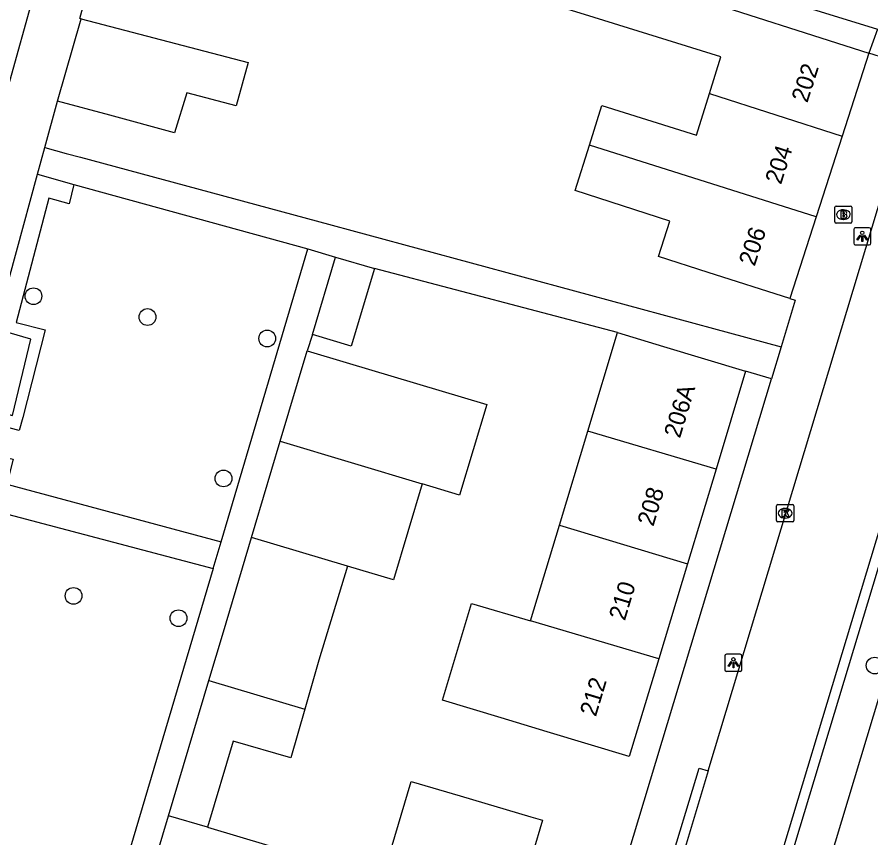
# Model space of a CAD drawing. Extents: x 161084 to 161928, y 385355 to 386522.
# Drawn here: x 161793.85 to 161843.58, y 385605.07 to 385652.9 of the extents above; entities that cross this region are included whole.
import ezdxf

# ---------------------------------------------------------------- set-up
doc = ezdxf.new("R2010")
doc.units = 0
for name, color, linetype in [('IMGEO_Berm_groen', 7, 'Continuous'), ('IMGEO_Boom', 7, 'Continuous'), ('IMGEO_Brandkraan', 7, 'Continuous'), ('IMGEO_Groenvoorziening', 7, 'Continuous'), ('IMGEO_Haag', 7, 'Continuous'), ('IMGEO_Kolk', 7, 'Continuous'), ('IMGEO_Lichtpunt', 7, 'Continuous'), ('IMGEO_Pand', 7, 'Continuous'), ('IMGEO_Pand_nummerreeks', 7, 'Continuous'), ('IMGEO_Rijbaan_lokaal_open', 7, 'Continuous'), ('IMGEO_Voetpad_open', 7, 'Continuous')]:
    doc.layers.add(name, color=color, linetype=linetype)

msp = doc.modelspace()

# ---------------------------------------------------------------- linework, layer by layer
at = {"layer": 'IMGEO_Berm_groen'}
msp.add_lwpolyline([(161852.899, 385629.296), (161851.849, 385628.792), (161848.199, 385627.039), (161813.227, 385511.04), (161812.346, 385507.5)], dxfattribs=at)
at = {"layer": 'IMGEO_Boom'}
for centre in [(161794.799, 385636.633), (161801.443, 385635.421), (161808.418, 385634.173), (161805.868, 385626.017), (161797.138, 385619.171), (161803.25, 385617.868), (161843.801, 385615.111)]:
    msp.add_circle(centre, 0.489, dxfattribs=at)
at = {"layer": 'IMGEO_Brandkraan'}
for p, q in [((161841.472, 385640.963), (161841.472, 385641.815)), ((161841.547, 385641.889), (161842.399, 385641.889)), ((161841.96, 385641.669), (161841.985, 385641.669)), ((161842.473, 385641.815), (161842.473, 385640.963)), ((161842.399, 385640.889), (161841.547, 385640.889)), ((161841.983, 385641.109), (161841.958, 385641.109))]:
    msp.add_line(p, q, dxfattribs=at)
for points in [[(161841.472, 385640.963), (161841.472, 385641.815)], [(161841.547, 385641.889), (161842.399, 385641.889)], [(161842.473, 385641.815), (161842.473, 385640.963)], [(161841.82, 385641.589), (161841.82, 385641.189), (161842.033, 385641.189)], [(161842.051, 385641.589), (161841.82, 385641.589)], [(161841.999, 385641.508), (161841.945, 385641.508), (161841.945, 385641.432)], [(161841.945, 385641.432), (161841.998, 385641.432)], [(161842.007, 385641.356), (161841.945, 385641.356), (161841.945, 385641.275)], [(161841.945, 385641.275), (161842.007, 385641.275)], [(161842.399, 385640.889), (161841.547, 385640.889)]]:
    msp.add_lwpolyline(points, dxfattribs=at)
for centre, radius, start, end in [((161841.549, 385641.813), 0.0765, 91.552, 178.448), ((161841.549, 385641.813), 0.0765, 91.552, 178.448), ((161842.397, 385641.813), 0.0765, 1.552, 88.448), ((161842.397, 385641.813), 0.0765, 1.552, 88.448), ((161842, 385641.47), 0.0379, 267.8285, 90.9355), ((161842.008, 385641.315), 0.0404, 269.8759, 90.5077), ((161842.039, 385641.44), 0.251, 268.6676, 293.5347), ((161842.055, 385641.444), 0.145, 59.4692, 91.5367), ((161842.08, 385641.491), 0.0922, 285.5137, 58.1501), ((161842.085, 385641.299), 0.105, 301.3115, 78.989), ((161841.549, 385640.965), 0.0765, 181.552, 268.448), ((161841.549, 385640.965), 0.0765, 181.552, 268.448), ((161842.397, 385640.965), 0.0765, 271.552, 358.448), ((161842.397, 385640.965), 0.0765, 271.552, 358.448)]:
    msp.add_arc(centre, radius, start, end, dxfattribs=at)
for centre, major_axis, ratio, start_param, end_param in [((161841.959, 385641.389), (-0.387, 0.002), 0.722429, 4.712389, 7.853982), ((161841.984, 385641.389), (-0.39, 0.002), 0.717154, 1.570796, 4.712389)]:
    msp.add_ellipse(centre, major_axis=major_axis, ratio=ratio, start_param=start_param, end_param=end_param, dxfattribs=at)
at = {"layer": 'IMGEO_Groenvoorziening'}
msp.add_lwpolyline([(161797.155, 385643.154), (161796.882, 385642.02), (161795.698, 385642.353), (161793.788, 385635.104), (161795.489, 385634.671), (161794.189, 385629.568), (161793.969, 385628.8), (161791.921, 385629.331), (161791.498, 385627.619), (161793.611, 385627.142), (161793.245, 385625.68)], dxfattribs=at)
at = {"layer": 'IMGEO_Haag'}
msp.add_lwpolyline([(161812.346, 385507.5), (161810.035, 385508.189), (161811.076, 385511.69), (161852.218, 385647.959), (161852.678, 385647.929)], dxfattribs=at)
at = {"layer": 'IMGEO_Kolk'}
for p, q in [((161838.082, 385623.562), (161838.082, 385624.414)), ((161838.157, 385624.488), (161839.009, 385624.488)), ((161838.57, 385624.268), (161838.595, 385624.268)), ((161839.083, 385624.414), (161839.083, 385623.562)), ((161839.009, 385623.488), (161838.157, 385623.488)), ((161838.593, 385623.708), (161838.568, 385623.708))]:
    msp.add_line(p, q, dxfattribs=at)
for points in [[(161838.082, 385623.562), (161838.082, 385624.414)], [(161838.157, 385624.488), (161839.009, 385624.488)], [(161839.083, 385624.414), (161839.083, 385623.562)], [(161838.403, 385624.188), (161838.526, 385624.188), (161838.526, 385624.037), (161838.656, 385624.188), (161838.82, 385624.188), (161838.674, 385624.037), (161838.827, 385623.788), (161838.675, 385623.788), (161838.59, 385623.952), (161838.526, 385623.885), (161838.526, 385623.788), (161838.403, 385623.788), (161838.403, 385624.188)], [(161839.009, 385623.488), (161838.157, 385623.488)]]:
    msp.add_lwpolyline(points, dxfattribs=at)
for centre, start, end in [((161838.159, 385624.412), 91.552, 178.448), ((161838.159, 385624.412), 91.552, 178.448), ((161839.007, 385624.412), 1.552, 88.448), ((161839.007, 385624.412), 1.552, 88.448), ((161838.159, 385623.564), 181.552, 268.448), ((161838.159, 385623.564), 181.552, 268.448), ((161839.007, 385623.564), 271.552, 358.448), ((161839.007, 385623.564), 271.552, 358.448)]:
    msp.add_arc(centre, 0.0765, start, end, dxfattribs=at)
for centre, major_axis, ratio, start_param, end_param in [((161838.569, 385623.988), (-0.387, 0.002), 0.722429, 4.712389, 7.853982), ((161838.594, 385623.988), (-0.39, 0.002), 0.717154, 1.570796, 4.712389)]:
    msp.add_ellipse(centre, major_axis=major_axis, ratio=ratio, start_param=start_param, end_param=end_param, dxfattribs=at)
at = {"layer": 'IMGEO_Lichtpunt'}
for p, q in [((161843.479, 385640.626), (161842.671, 385640.626)), ((161843.479, 385640.626), (161842.671, 385640.626)), ((161842.577, 385640.531), (161842.577, 385639.724)), ((161842.577, 385640.531), (161842.577, 385639.724)), ((161843.573, 385639.724), (161843.573, 385640.531)), ((161843.573, 385639.724), (161843.573, 385640.531)), ((161842.671, 385639.63), (161843.479, 385639.63)), ((161842.671, 385639.63), (161843.479, 385639.63)), ((161835.973, 385615.771), (161835.165, 385615.771)), ((161835.973, 385615.771), (161835.165, 385615.771)), ((161835.071, 385615.676), (161835.071, 385614.869)), ((161835.071, 385615.676), (161835.071, 385614.869)), ((161836.067, 385614.869), (161836.067, 385615.676)), ((161836.067, 385614.869), (161836.067, 385615.676)), ((161835.165, 385614.775), (161835.973, 385614.775)), ((161835.165, 385614.775), (161835.973, 385614.775))]:
    msp.add_line(p, q, dxfattribs=at)
for points in [[(161842.951, 385640.195), (161842.99, 385640.167), (161842.802, 385639.905), (161842.764, 385639.932), (161842.951, 385640.195)], [(161843.053, 385640.147), (161843.1, 385640.147), (161843.1, 385639.825), (161843.053, 385639.825), (161843.053, 385640.147)], [(161843.163, 385640.167), (161843.201, 385640.194), (161843.388, 385639.932), (161843.349, 385639.904), (161843.163, 385640.167)], [(161835.445, 385615.34), (161835.484, 385615.312), (161835.296, 385615.05), (161835.258, 385615.077), (161835.445, 385615.34)], [(161835.547, 385615.292), (161835.594, 385615.292), (161835.594, 385614.97), (161835.547, 385614.97), (161835.547, 385615.292)], [(161835.657, 385615.312), (161835.695, 385615.339), (161835.882, 385615.077), (161835.843, 385615.049), (161835.657, 385615.312)]]:
    msp.add_lwpolyline(points, dxfattribs=at)
for centre in [(161843.076, 385640.329), (161835.57, 385615.474)]:
    msp.add_circle(centre, 0.0994, dxfattribs=at)
for centre, start, end in [((161842.671, 385640.531), 90, 180), ((161842.671, 385640.531), 90, 180), ((161843.479, 385640.531), 0, 90), ((161843.479, 385640.531), 0, 90), ((161842.671, 385639.724), 180, 270), ((161842.671, 385639.724), 180, 270), ((161843.479, 385639.724), 270, 0), ((161843.479, 385639.724), 270, 360), ((161835.165, 385615.676), 90, 180), ((161835.165, 385615.676), 90, 180), ((161835.973, 385615.676), 0, 90), ((161835.973, 385615.676), 0, 90), ((161835.165, 385614.869), 180, 270), ((161835.165, 385614.869), 180, 270), ((161835.973, 385614.869), 270, 0), ((161835.973, 385614.869), 270, 360)]:
    msp.add_arc(centre, 0.0946, start, end, dxfattribs=at)
at = {"layer": 'IMGEO_Pand'}
for points in [[(161834.181, 385648.457), (161834.839, 385650.577), (161826.888, 385653.044), (161819.357, 385655.381), (161820.543, 385659.201), (161833.085, 385655.307), (161832.753, 385654.238), (161843.464, 385650.79)], [(161796.193, 385647.993), (161797.575, 385652.798)], [(161797.575, 385652.798), (161807.309, 385650.252), (161806.615, 385647.724), (161803.725, 385648.494), (161803.016, 385646.159), (161799.257, 385647.182), (161796.193, 385647.993)], [(161843.464, 385650.79), (161841.911, 385645.966)], [(161827.184, 385645.445), (161827.897, 385647.742), (161833.427, 385646.026), (161834.181, 385648.457)], [(161834.181, 385648.457), (161841.911, 385645.966)], [(161841.911, 385645.966), (161840.397, 385641.264)], [(161838.861, 385636.493), (161834.102, 385638.025), (161831.209, 385638.957), (161831.872, 385641.015), (161826.36, 385642.79), (161827.184, 385645.445)], [(161840.397, 385641.264), (161827.184, 385645.445)], [(161840.397, 385641.264), (161838.861, 385636.493)], [(161811.048, 385634.401), (161812.394, 385638.915)], [(161812.394, 385638.915), (161814.657, 385638.241)], [(161814.657, 385638.241), (161813.311, 385633.726), (161811.048, 385634.401)], [(161827.096, 385628.778), (161828.828, 385634.515)], [(161828.828, 385634.515), (161831.494, 385633.71), (161836.28, 385632.266)], [(161809.178, 385628.191), (161810.745, 385633.446)], [(161810.745, 385633.446), (161813.007, 385632.772), (161821.199, 385630.329), (161819.622, 385625.039), (161817.436, 385625.699)], [(161836.28, 385632.266), (161834.558, 385626.561)], [(161825.438, 385623.284), (161827.096, 385628.778)], [(161834.558, 385626.561), (161827.096, 385628.778)], [(161807.502, 385622.57), (161807.716, 385623.288), (161809.178, 385628.191)], [(161809.178, 385628.191), (161817.436, 385625.699)], [(161834.558, 385626.561), (161832.89, 385621.035)], [(161817.436, 385625.699), (161815.769, 385620.106), (161813.089, 385620.905)], [(161823.759, 385617.723), (161825.438, 385623.284)], [(161825.438, 385623.284), (161832.89, 385621.035)], [(161805.019, 385614.244), (161805.864, 385617.079), (161807.502, 385622.57)], [(161813.089, 385620.905), (161807.502, 385622.57)], [(161813.089, 385620.905), (161811.432, 385615.42), (161810.609, 385612.578)], [(161832.89, 385621.035), (161831.219, 385615.499)], [(161831.219, 385615.499), (161829.5, 385609.806), (161824.714, 385611.251), (161822.048, 385612.056), (161818.62, 385613.091), (161820.323, 385618.731), (161823.759, 385617.723)], [(161831.219, 385615.499), (161823.759, 385617.723)], [(161802.666, 385606.354), (161805.019, 385614.244)], [(161805.019, 385614.244), (161810.609, 385612.578)], [(161810.609, 385612.578), (161809.785, 385609.737), (161806.428, 385610.71), (161804.93, 385605.688)], [(161815.11, 385602.664), (161816.798, 385608.363), (161819.662, 385607.514), (161823.765, 385606.298), (161824.455, 385606.093), (161822.766, 385600.394)], [(161801.289, 385601.736), (161802.666, 385606.354)], [(161804.93, 385605.688), (161802.666, 385606.354)], [(161804.93, 385605.688), (161808.503, 385604.623), (161807.125, 385599.997), (161803.551, 385601.062), (161801.289, 385601.736)]]:
    msp.add_lwpolyline(points, dxfattribs=at)
at = {"layer": 'IMGEO_Rijbaan_lokaal_open'}
for points in [[(161791.864, 385643.647), (161796.298, 385659.514), (161797.445, 385664.046)], [(161834.105, 385608.968), (161846.433, 385649.859)], [(161851.598, 385647.999), (161851.567, 385647.886), (161810.502, 385511.864), (161809.488, 385508.506), (161809.278, 385507.807)], [(161834.105, 385608.968), (161832.229, 385602.755)]]:
    msp.add_lwpolyline(points, dxfattribs=at)
at = {"layer": 'IMGEO_Voetpad_open'}
for points in [[(161803.671, 385664.636), (161843.954, 385652.206), (161843.464, 385650.79)], [(161797.575, 385652.798), (161797.499, 385652.827), (161800.27, 385662.971)], [(161846.433, 385649.859), (161843.464, 385650.79)], [(161795.455, 385645.294), (161796.193, 385647.993)], [(161795.03, 385643.74), (161795.455, 385645.294)], [(161795.455, 385645.294), (161796.709, 385644.955), (161797.534, 385644.732), (161811.27, 385641.019), (161838.353, 385633.683)], [(161790.31, 385626.472), (161791.351, 385630.28), (161793.579, 385629.678), (161794.649, 385634.133), (161792.568, 385634.731), (161795.03, 385643.74)], [(161795.03, 385643.74), (161797.155, 385643.154)], [(161797.155, 385643.154), (161810.788, 385639.393)], [(161805.726, 385622.313), (161810.788, 385639.393)], [(161810.788, 385639.393), (161812.394, 385638.915)], [(161828.828, 385634.515), (161814.657, 385638.241)], [(161838.861, 385636.493), (161839.173, 385636.4), (161838.353, 385633.683)], [(161811.048, 385634.401), (161810.745, 385633.446)], [(161838.353, 385633.683), (161837.789, 385631.811)], [(161837.789, 385631.811), (161836.28, 385632.266)], [(161805.272, 385524.314), (161806.19, 385527.074), (161837.789, 385631.811)], [(161790.31, 385626.472), (161789.899, 385624.833), (161805.27, 385620.775)], [(161793.245, 385625.68), (161805.726, 385622.313)], [(161805.27, 385620.775), (161805.726, 385622.313)], [(161805.27, 385620.775), (161797.834, 385595.686)], [(161832.229, 385602.755), (161831.698, 385602.915), (161833.568, 385609.13), (161834.105, 385608.968)]]:
    msp.add_lwpolyline(points, dxfattribs=at)

# ---------------------------------------------------------------- texts
at = {"layer": 'IMGEO_Pand_nummerreeks'}
for s, rotation, p in [('202', 72.1537, (161839.874, 385647.864)), ('204', 72.1537, (161838.341, 385643.101)), ('206', 72.1537, (161836.807, 385638.336)), ('206A', 73.2025, (161832.456, 385628.316)), ('208', 73.2025, (161830.905, 385623.18)), ('210', 73.2025, (161829.246, 385617.684)), ('212', 73.2011, (161827.558, 385612.093))]:
    msp.add_text(s, height=1, rotation=rotation, dxfattribs=at).set_placement(p)

doc.saveas('drawing.dxf')
